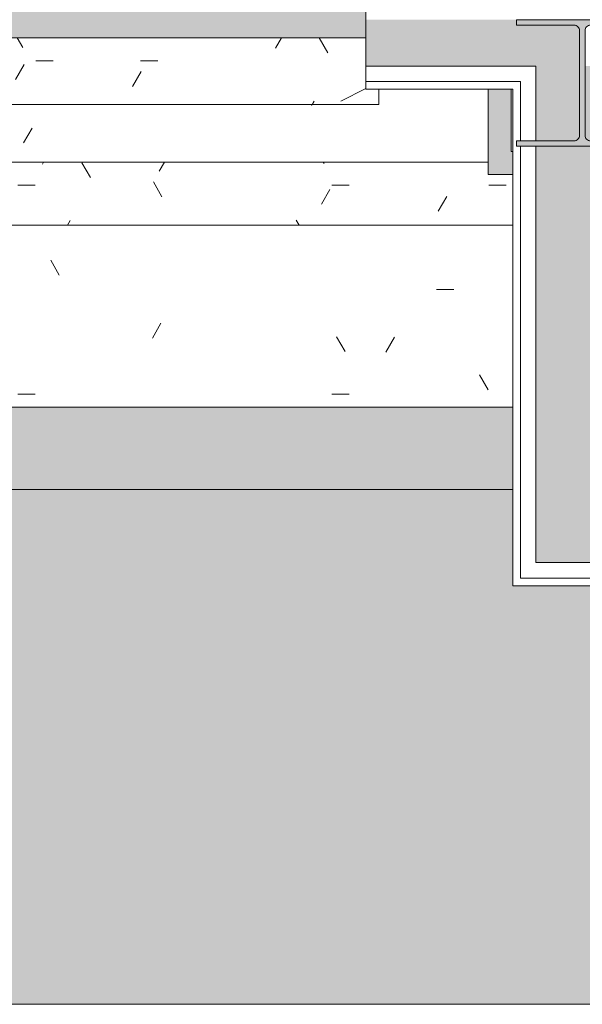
# Model space of a CAD drawing. Header units: millimetres. Extents: x 5980700 to 6194397, y -12939 to 2351883.
# Tile 333 of 587: x 6093159 to 6094251, y -10126 to -8213. Entities that reach past the tile are written whole.
import ezdxf

# ---------------------------------------------------------------- set-up
doc = ezdxf.new("R2010")
doc.units = ezdxf.units.MM
for name, color, linetype, lineweight in [('A-FLOR', 192, 'Continuous', 18), ('A-FLOR-PATT', 8, 'Continuous', 18), ('A-GLAZ', 151, 'Continuous', 9), ('A-GLAZ-SILL', 1, 'Continuous', 9), ('A-WALL', 113, 'Continuous', 18), ('A-WALL-PATT', 111, 'Continuous', 25), ('S-COLS', 52, 'Continuous', 9)]:
    doc.layers.add(name, color=color, linetype=linetype, lineweight=lineweight)
pattern_1 = [(49.99999999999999, (0, 0), (728.73650110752, -63.75582262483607), [76.2, -838.2]), (355, (0, 0), (-140.9716152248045, 764.2276025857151), [60.96, -670.56]), (100.451, (60.728, -5.313), (587.770006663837, 700.4667512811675), [64.76, -712.36]), (46.184, (0, 203.2), (1084.316239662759, -168.1709612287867), [114.3, -1257.3]), (96.636, (90.36, 189.186), (949.6099128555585, 989.7098464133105), [97.14, -1068.54]), (351.184, (0, 203.2), (949.620552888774, 989.7011531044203), [91.44, -1005.84]), (21, (101.6, 152.4), (606.4578690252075, -409.0605652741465), [76.2, -838.2]), (326, (101.6, 152.4), (247.208340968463, 736.752917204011), [60.96, -670.56]), (71.45100000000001, (152.138, 118.312), (853.6682507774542, 327.6854711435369), [64.76, -712.36]), (37.50000000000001, (0, 0), (12.35469342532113, 338.2201185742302), [33.528, -628.904, 33.528, -647.192, -673.1]), (37.50000000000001, (0, 0), (12.35469342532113, 338.2201185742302), [-1343.152, 33.528, -639.572]), (7.499999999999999, (0, 0), (267.2788744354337, 400.7221270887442), [33.528, -354.584, 33.528, -613.664, -256.54]), (7.499999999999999, (0, 0), (267.2788744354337, 400.7221270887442), [-1035.304, 33.528, -223.012]), (327.5, (-226.568, 0), (542.363331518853, -22.91534459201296), [33.528, -220.472, 33.528, -758.952, -1051.56]), (327.5, (-226.568, 0), (542.363331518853, -22.91534459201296), [-1046.48, 33.528, -1018.032]), (317.5, (-328.168, 0), (592.5169587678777, 101.7071067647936), [33.528, -296.672, 33.528, -492.76, -746.76]), (317.5, (-328.168, 0), (592.5169587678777, 101.7071067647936), [-856.488, 33.528, -713.232])]
pattern_2 = [(0, (0, 0), (812.8, 203.2), [33.528, -576.072, 33.528, -576.072, -3251.2]), (0, (0, 0), (812.8, 203.2), [-1219.2, 33.528, -1185.672, 33.528, -576.072, -1422.4]), (0, (0, 0), (812.8, 203.2), [-3048, 33.528, -372.872, 33.528, -982.472]), (120, (304.8, 101.6), (-582.3763620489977, 602.3054481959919), [33.52799999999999, -576.0719999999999, 33.52799999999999, -576.0719999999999, -3251.199999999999]), (120, (304.8, 101.6), (-582.3763620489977, 602.3054481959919), [-1219.2, 33.52799999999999, -1185.672, 33.52799999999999, -576.0719999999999, -1422.4]), (120, (304.8, 101.6), (-582.3763620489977, 602.3054481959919), [-3048, 33.52799999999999, -372.8719999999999, 33.52799999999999, -982.4719999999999]), (240, (406.4, 508), (-230.4236379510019, -805.5054481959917), [33.528, -576.072, 33.528, -576.072, -3251.2]), (240, (406.4, 508), (-230.4236379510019, -805.5054481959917), [-1219.2, 33.528, -1185.672, 33.528, -576.072, -1422.4]), (240, (406.4, 508), (-230.4236379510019, -805.5054481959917), [-3048, 33.528, -372.872, 33.528, -982.472])]

# ---------------------------------------------------------------- blocks, each defined once
blk = doc.blocks.new('_ARQPWR_Pilar perfil I - _TP01-4283042-PLANTA DE CAIMENTO DE PISOS - 1 PAV_')
at = {"layer": 'S-COLS', "lineweight": 5}
blk.add_hatch(color=256, dxfattribs=at).paths.add_polyline_path([(107.5018174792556, -122.999999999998), (127.9999999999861, -122.999999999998), (127.9999999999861, -112.2999999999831), (16.05000000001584, -112.2999999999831), (8.483957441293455, -109.1660425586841), (5.34999999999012, -101.5999999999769), (5.34999999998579, 101.6000000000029), (8.483957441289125, 109.1660425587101), (16.04999999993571, 112.3000000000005), (127.9999999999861, 112.3000000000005), (127.9999999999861, 123.0000000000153), (-128.0000000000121, 122.1136975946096), (-128.0000000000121, 112.3000000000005), (-16.05000000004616, 112.3000000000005), (-8.483957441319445, 109.1660425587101), (-5.350000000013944, 101.6000000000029), (-5.898568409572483, -102.9243612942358), (-9.99818252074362, -109.7932551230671), (-16.05000000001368, -112.2999999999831), (-128.0000000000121, -112.3567314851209), (-127.9963650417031, -122.999999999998), (106.4302653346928, -122.999999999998)])
at = {"layer": 'S-COLS', "color": 90, "lineweight": 5}
for p, q in [((127.9999999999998, 123.0000000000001), (-128.0000000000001, 123.0000000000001)), ((-128.0000000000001, 123.0000000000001), (-128.0000000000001, 112.3000000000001)), ((127.9999999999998, 112.3000000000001), (127.9999999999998, 123.0000000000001)), ((-128.0000000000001, 112.3000000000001), (-16.05000000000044, 112.3000000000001)), ((-5.350000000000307, 101.6000000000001), (-5.350000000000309, -101.5999999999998)), ((5.349999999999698, -101.6), (5.349999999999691, 101.6)), ((16.04999999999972, 112.3000000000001), (127.9999999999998, 112.3000000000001)), ((-16.05000000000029, -112.3), (-128.0000000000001, -112.3)), ((-128.0000000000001, -112.3), (-128.0000000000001, -123)), ((127.9999999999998, -112.3), (16.04999999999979, -112.3)), ((127.9999999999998, -123), (127.9999999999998, -112.3)), ((-128.0000000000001, -123), (127.9999999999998, -123))]:
    blk.add_line(p, q, dxfattribs=at)
for centre, radius, start, end in [((-16.05000000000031, 101.6000000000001), 10.70000000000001, 3.307776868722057e-13, 90.00000000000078), ((16.04999999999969, 101.6000000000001), 10.69999999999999, 90.00000000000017, 180.0000000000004), ((-16.05000000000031, -101.6), 10.7, 270, 7.887775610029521e-13), ((16.04999999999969, -101.6), 10.70000000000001, 180.0000000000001, 270.0000000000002)]:
    blk.add_arc(centre, radius, start, end, dxfattribs=at)
blk = doc.blocks.new('FX-PNC-PILAR-TP3 - FX-PNC-PILAR-TP01-4319920-PLANTA DE CAIMENTO DE PISOS - 1 PAV_')
at = {"layer": 'A-WALL', "color": 250, "lineweight": 5}
for p, q in [((1851.383353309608, -8347.825711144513), (1848.383353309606, -8347.825711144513)), ((1851.383353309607, -8468.84182177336), (1851.383353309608, -8347.825711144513))]:
    blk.add_line(p, q, dxfattribs=at)
at = {"layer": 'A-WALL', "color": 130, "lineweight": 9}
for p, q in [((1848.383353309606, -8347.825711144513), (1848.383353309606, -8468.84182177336)), ((1848.383353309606, -8468.84182177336), (1851.383353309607, -8468.84182177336))]:
    blk.add_line(p, q, dxfattribs=at)
blk = doc.blocks.new('CC_JANELA MAXIM-AR_4 FOLHAS VIDRO - 3_00 x 0_60-4044588-PLANTA DE CAIMENTO DE PISOS - 1 PAV_')
at = {"layer": 'A-GLAZ', "lineweight": 5}
blk.add_hatch(color=251, dxfattribs=at).paths.add_polyline_path([(1500.000000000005, -19.99999999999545), (-1499.999999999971, -19.99999999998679), (-1499.999999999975, -79.99999999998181), (1500.000000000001, -79.99999999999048), (1500.000000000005, -34.36737543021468)])
at = {"layer": 'A-GLAZ', "color": 90, "lineweight": 5}
for p, q in [((-1500.000000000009, -80), (-1500.000000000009, -19.99999999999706)), ((-1500.000000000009, -19.99999999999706), (1499.99999999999, -19.99999999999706))]:
    blk.add_line(p, q, dxfattribs=at)
blk = doc.blocks.new('FP_240-PLANTA DE CAIMENTO DE PISOS - 1 PAV_')
at = {"layer": 'A-GLAZ-SILL', "color": 90, "lineweight": 5}
blk.add_line((1524.999999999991, 109.999999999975), (-1524.999999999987, 109.999999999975), dxfattribs=at)
at = {"layer": 'A-GLAZ-SILL', "lineweight": 5}
for p, q in [((-1399.142120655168, 103.4916647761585), (-1399.010956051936, 103.7594313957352)), ((-1399.010956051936, 103.7594313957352), (-1398.8797914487, 104.0268717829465)), ((-1398.8797914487, 104.0268717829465), (-1398.748626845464, 104.2936601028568)), ((-1398.748626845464, 104.2936601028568), (-1398.617462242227, 104.5594713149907)), ((-1398.617462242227, 104.5594713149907), (-1398.486297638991, 104.8239815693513)), ((-1398.486297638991, 104.8239815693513), (-1398.35513303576, 105.0868686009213)), ((-1398.35513303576, 105.0868686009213), (-1398.223968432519, 105.3478121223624)), ((-1398.223968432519, 105.3478121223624), (-1398.092803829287, 105.6064942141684)), ((-1398.092803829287, 105.6064942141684), (-1397.961639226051, 105.8625997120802)), ((-1397.961639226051, 105.8625997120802), (-1397.830474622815, 106.1158165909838)), ((-1397.830474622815, 106.1158165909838), (-1397.699310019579, 106.365836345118)), ((-1397.699310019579, 106.365836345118), (-1397.568145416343, 106.6123543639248)), ((-1397.568145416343, 106.6123543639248), (-1397.436980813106, 106.855070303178)), ((-1397.436980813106, 106.855070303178), (-1397.305816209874, 107.0936884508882)), ((-1397.305816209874, 107.0936884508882), (-1397.174651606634, 107.3279180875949)), ((-1397.174651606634, 107.3279180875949), (-1397.043487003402, 107.5574738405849)), ((-1397.043487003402, 107.5574738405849), (-1396.912322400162, 107.7820760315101)), ((-1396.912322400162, 107.7820760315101), (-1396.78115779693, 108.0014510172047)), ((-1396.78115779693, 108.0014510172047), (-1396.649993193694, 108.2153315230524)), ((-1396.649993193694, 108.2153315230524), (-1396.518828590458, 108.4234569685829)), ((-1396.518828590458, 108.4234569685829), (-1396.387663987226, 108.6255737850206)), ((-1396.387663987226, 108.6255737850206), (-1396.256499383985, 108.8214357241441)), ((-1396.256499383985, 108.8214357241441), (-1396.125334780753, 109.0108041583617)), ((-1396.125334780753, 109.0108041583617), (-1395.994170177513, 109.1934483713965)), ((-1395.994170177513, 109.1934483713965), (-1395.863005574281, 109.3691458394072)), ((-1395.863005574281, 109.3691458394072), (-1395.731840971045, 109.5376825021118)), ((-1395.731840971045, 109.5376825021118), (-1395.600676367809, 109.6988530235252)), ((-1395.600676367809, 109.6988530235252), (-1395.469511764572, 109.8524610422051)), ((-1395.469511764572, 109.8524610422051), (-1395.338347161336, 109.9983194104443)), ((-1395.338347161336, 109.9983194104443), (-1395.2071825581, 110.1362504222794)), ((-1395.2071825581, 110.1362504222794), (-1395.076017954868, 110.2660860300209)), ((-1395.076017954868, 110.2660860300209), (-1394.944853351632, 110.3876680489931)), ((-1394.944853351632, 110.3876680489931), (-1394.813688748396, 110.5008483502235)), ((-1394.813688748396, 110.5008483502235), (-1394.68252414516, 110.6054890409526)), ((-1394.68252414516, 110.6054890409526), (-1394.551359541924, 110.7014626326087)), ((-1394.551359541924, 110.7014626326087), (-1394.420194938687, 110.7886521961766)), ((-1394.420194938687, 110.7886521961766), (-1394.289030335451, 110.8669515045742)), ((-1394.289030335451, 110.8669515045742), (-1394.15786573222, 110.9362651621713)), ((-1394.15786573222, 110.9362651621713), (-1394.026701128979, 110.9965087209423)), ((-1394.026701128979, 110.9965087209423), (-1393.895536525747, 111.0476087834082)), ((-1393.895536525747, 111.0476087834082), (-1393.764371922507, 111.0895030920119)), ((-1393.764371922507, 111.0895030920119), (-1393.633207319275, 111.122140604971)), ((-1393.633207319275, 111.122140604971), (-1393.502042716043, 111.1454815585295)), ((-1393.502042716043, 111.1454815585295), (-1393.370878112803, 111.1594975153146))]:
    blk.add_line(p, q, dxfattribs=at)
blk = doc.blocks.new('CC_PEITORIL - PEITORIL-V239-PLANTA DE CAIMENTO DE PISOS - 1 PAV_')
at = {"layer": 'A-GLAZ-SILL', "lineweight": 5}
h = blk.add_hatch(dxfattribs=at)
h.set_pattern_fill('FP_256', color=256, style=0, pattern_type=2)
h.set_pattern_definition([(180, (66.385, -8267.826), (-406.4, -101.5999999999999), [33.528, -271.272, 33.528, -271.272, -1625.6]), (180, (66.385, -8267.826), (-406.4, -101.5999999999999), [-609.6, 33.528, -576.072, 33.528, -271.272, -711.2]), (180, (66.385, -8267.826), (-406.4, -101.5999999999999), [-1524, 33.528, -169.672, 33.528, -474.472]), (300.0000000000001, (-86.015, -8318.626), (291.188181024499, -301.1527240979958), [33.528, -271.272, 33.528, -271.272, -1625.6]), (300.0000000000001, (-86.015, -8318.626), (291.188181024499, -301.1527240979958), [-609.6, 33.528, -576.072, 33.528, -271.272, -711.2]), (300.0000000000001, (-86.015, -8318.626), (291.188181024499, -301.1527240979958), [-1524, 33.528, -169.672, 33.528, -474.472]), (59.99999999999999, (-136.815, -8521.826), (115.2118189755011, 402.7527240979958), [33.528, -271.272, 33.528, -271.272, -1625.6]), (59.99999999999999, (-136.815, -8521.826), (115.2118189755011, 402.7527240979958), [-609.6, 33.528, -576.072, 33.528, -271.272, -711.2]), (59.99999999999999, (-136.815, -8521.826), (115.2118189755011, 402.7527240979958), [-1524, 33.528, -169.672, 33.528, -474.472])])
h.paths.add_polyline_path([(-1524.999999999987, 103.4916647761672), (-1524.999999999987, 80.00000000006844), (-1499.999999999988, 80.0000000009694), (-1499.999999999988, -19.99999999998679), (1499.999999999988, -19.99999999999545), (1499.999999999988, 80.00000000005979), (1524.999999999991, 80.15374506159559), (1524.999999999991, 103.4916647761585), (-1309.334146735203, 103.4916647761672)])
h = blk.add_hatch(dxfattribs=at)
h.set_pattern_fill('FP_28', color=256, style=0, pattern_type=2)
h.set_pattern_definition([(36.87, (-568.615, -9855.326), (-4762.494328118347, -3175.008507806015), [793.75, -7143.75]), (26.565, (-1521.115, -9379.076), (1587.501456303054, 1587.499067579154), [1774.879, -1774.879]), (18.435, (-1521.115, -8585.326), (3174.997452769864, 1587.502903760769), [1004.024, -4016.092])])
h.paths.add_polyline_path([(-1524.999999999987, 103.4916647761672), (-1524.999999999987, 80.00000000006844), (-1499.999999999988, 80.0000000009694), (-1499.999999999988, -19.99999999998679), (1499.999999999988, -19.99999999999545), (1499.999999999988, 80.00000000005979), (1524.999999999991, 80.15374506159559), (1524.999999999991, 103.4916647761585), (-1309.334146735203, 103.4916647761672)])
at = {"layer": 'A-GLAZ-SILL', "color": 90, "lineweight": 5}
for p, q in [((-1525.000000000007, 103.4916647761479), (-1525.000000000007, 109.9999999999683)), ((-1525.000000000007, 103.4916647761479), (-1525.000000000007, 80.0000000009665)), ((-1525.000000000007, 80.0000000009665), (-1500.000000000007, 80.0000000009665)), ((-1500.000000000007, 80.0000000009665), (-1500.000000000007, -19.99999999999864))]:
    blk.add_line(p, q, dxfattribs=at)
at = {"layer": 'A-GLAZ', "color": 90, "lineweight": 5}
blk.add_blockref('FP_240-PLANTA DE CAIMENTO DE PISOS - 1 PAV_', (0, 0), dxfattribs=at)
blk = doc.blocks.new('Paredes 1 - Paredes 1-4516486-PLANTA DE CAIMENTO DE PISOS - 1 PAV_')
at = {"layer": 'A-WALL-PATT', "lineweight": 5}
h = blk.add_hatch(dxfattribs=at)
h.set_pattern_fill('FP_257', color=71, style=0, pattern_type=2)
h.set_pattern_definition([(0, (2e-05, -3e-05), (406.4, 101.6), [33.528, -271.272, 33.528, -271.272, -1625.6]), (0, (2e-05, -3e-05), (406.4, 101.6), [-609.6, 33.528, -576.072, 33.528, -271.272, -711.2]), (0, (2e-05, -3e-05), (406.4, 101.6), [-1524, 33.528, -169.672, 33.528, -474.472]), (120, (152.4, 50.8), (-291.1881810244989, 301.1527240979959), [33.52799999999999, -271.2719999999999, 33.52799999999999, -271.2719999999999, -1625.6]), (120, (152.4, 50.8), (-291.1881810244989, 301.1527240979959), [-609.5999999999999, 33.52799999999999, -576.0719999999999, 33.52799999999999, -271.2719999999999, -711.1999999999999]), (120, (152.4, 50.8), (-291.1881810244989, 301.1527240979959), [-1524, 33.52799999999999, -169.672, 33.52799999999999, -474.4719999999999]), (240, (203.2, 254), (-115.2118189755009, -402.7527240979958), [33.528, -271.272, 33.528, -271.272, -1625.6]), (240, (203.2, 254), (-115.2118189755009, -402.7527240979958), [-609.6, 33.528, -576.072, 33.528, -271.272, -711.2]), (240, (203.2, 254), (-115.2118189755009, -402.7527240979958), [-1524, 33.528, -169.672, 33.528, -474.472])])
h.paths.add_polyline_path([(-1568.633876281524, -8612.326500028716), (1851.383353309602, -8612.326500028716), (1851.383353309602, -8513.84182177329), (1803.383353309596, -8513.84182177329), (1803.383353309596, -8489.810389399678), (-4095.616646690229, -8489.810389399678), (-4095.616646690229, -8513.841821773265), (-4143.61664669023, -8513.841821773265), (-4143.61664669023, -8612.326500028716), (-1577.85140824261, -8612.326500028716)])
at = {"layer": 'A-WALL', "color": 250, "lineweight": 5}
for p, q in [((-4095.616646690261, -8489.810389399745), (1803.383353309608, -8489.810389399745)), ((-4143.616646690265, -8612.326500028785), (1851.383353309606, -8612.326500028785))]:
    blk.add_line(p, q, dxfattribs=at)
blk = doc.blocks.new('BE-PMSa-MOD-ARQ-CONEXAODOFUTURO-EX-000-R_rvt-2-PLANTA DE CAIMENTO DE PISOS - 1 PAV_')
at = {"layer": 'A-FLOR-PATT', "lineweight": 5}
h = blk.add_hatch(dxfattribs=at)
h.set_pattern_fill('FP_2', color=135, style=0, pattern_type=2)
h.set_pattern_definition(pattern_2)
h.paths.add_polyline_path([(-15966.85299915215, 4711.136803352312), (-15966.79158577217, 4712.906868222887), (-15965.57572207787, 4712.3617231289)])
h.paths.add_polyline_path([(3731.201831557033, -10125.84100563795), (14705.38782324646, -10125.84100563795), (14705.38782324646, -9779.8857164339), (14699.38782324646, -9779.8857164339), (14699.38782324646, -9763.237570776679), (14681.68558745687, -9763.757413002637), (14670.96395493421, -9768.482704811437), (14665.88782324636, -9782.570563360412), (14665.88782324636, -9856.278958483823), (14670.73620676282, -9865.068167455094), (14677.45883342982, -9868.493127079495), (14678.38782324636, -9869.242380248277), (14678.38782324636, -9881.040871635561), (14674.14369136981, -9882.10035906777), (14663.09686027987, -9878.012306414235), (14654.32815878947, -9868.57707781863), (14652.0250349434, -9859.981702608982), (14651.89263271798, -9855.737570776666), (14650.88782324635, -9855.737570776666), (14651.89263271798, -9780.737570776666), (14653.73085252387, -9770.127241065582), (14656.87805812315, -9762.851510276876), (14667.13782324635, -9752.591745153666), (14683.38782324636, -9748.237570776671), (14699.38782324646, -9748.237570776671), (14699.38782324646, -9731.58942511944), (14705.38782324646, -9731.58942511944), (14705.38782324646, -9705.737570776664), (14755.38782324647, -9705.737570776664), (14755.38782324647, -9754.737570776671), (14795.38782324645, -9754.737570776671), (14796.02424042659, -9756.737570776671), (14812.38782324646, -9756.737570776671), (14811.36426821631, -9815.737570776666), (14810.34779546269, -9815.737570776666), (14811.47778338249, -9818.1719714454), (14811.43015556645, -9819.291362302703), (14811.44856252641, -9820.918341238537), (14827.38782324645, -9827.197475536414), (14827.38782324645, -10125.84100563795), (21231.38515489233, -10125.84100563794), (21231.38515489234, 5919.158994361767), (12003.88515489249, 5918.472013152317), (12003.8851548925, 5447.158205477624), (12268.88333741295, 5447.158205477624), (12268.88333741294, 4674.158994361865), (15653.88333741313, 4674.158994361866), (15653.88333741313, 5447.158205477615), (15923.88333741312, 5447.158205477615), (15923.88333741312, 4674.158994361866), (19560.40988707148, 4674.158994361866), (19559.83290347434, 4677.196584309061), (19558.62046790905, 4677.180784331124), (19558.93691090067, 4681.184361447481), (19560.40988707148, 4681.202554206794), (19559.83416624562, 4682.57353656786), (19558.03876213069, 4682.57353656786), (19558.93691090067, 4695.251249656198), (19588.00988707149, 4695.197383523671), (19586.88286324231, 4682.548897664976), (19585.40988707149, 4682.548897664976), (19585.98560789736, 4681.195050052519), (19587.19930623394, 4681.15368493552), (19586.88286324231, 4677.184908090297), (19585.41064974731, 4677.065937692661), (19585.98560789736, 4674.158994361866), (19999.38682609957, 4674.158994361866), (19999.38682609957, 5447.158205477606), (20269.38682609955, 5447.158205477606), (20269.38682609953, 4280.731645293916), (20299.38682609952, 4280.731645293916), (20298.51487451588, 1530.731645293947), (20269.38682609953, 1530.731645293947), (20269.38682609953, 1143.558994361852), (20299.38682609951, 1143.558994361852), (20298.51487451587, -1606.441005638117), (20269.38682609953, -1606.441005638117), (20269.38682609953, -2040.191005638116), (20299.38682609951, -2040.191005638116), (20298.51487451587, -4790.191005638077), (20269.38682609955, -4790.191005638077), (20269.38682609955, -5273.941005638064), (20299.38682609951, -5273.941005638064), (20298.51487451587, -8023.941005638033), (20269.38682609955, -8023.941005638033), (20269.38682609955, -9308.841005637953), (19999.38682609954, -9308.841005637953), (19999.38682609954, -8513.84179452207), (19913.3833374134, -8513.84179452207), (19913.3833374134, -8347.825683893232), (19635.38599049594, -8347.979428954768), (19635.38599049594, -8377.825683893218), (16285.38599049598, -8376.953732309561), (16285.38599049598, -8347.825683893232), (15971.88333741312, -8347.979428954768), (15971.88333741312, -8513.841794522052), (15921.38515489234, -8513.841794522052), (15921.38515489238, -9312.594001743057), (15651.38515489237, -9312.594001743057), (15651.38515489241, -8513.841794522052), (15603.38515489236, -8513.841794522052), (15603.38515489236, -8377.825683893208), (12316.88333741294, -8377.825683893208), (12316.88333741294, -8513.841794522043), (12293.88333741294, -8513.841794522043), (12293.88333741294, -9312.594001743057), (11998.88333741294, -9312.594001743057), (11998.88333741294, -8513.841794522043), (11950.88333741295, -8513.841794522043), (11950.88333741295, -8347.825683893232), (11867.63333741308, -8347.979428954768), (11867.63333741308, -8377.82568389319), (8517.633337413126, -8376.953732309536), (8517.633337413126, -8347.825683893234), (8434.383337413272, -8347.97942895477), (8434.383337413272, -8513.841794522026), (8386.383337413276, -8513.841794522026), (8386.383337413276, -9312.594001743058), (8116.383337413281, -9312.594001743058), (8116.383337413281, -9125.841005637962), (2121.38333741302, -9125.841005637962), (2121.38333741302, -9312.594001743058), (1851.383337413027, -9312.594001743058), (1851.383337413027, -9125.841005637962), (-4143.616662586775, -9125.841005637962), (-4143.616662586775, -9312.594001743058), (-4413.616662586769, -9312.594001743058), (-4413.616662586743, -8513.841794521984), (-4461.61666258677, -8513.841794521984), (-4461.61666258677, -8347.825683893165), (-4547.366662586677, -8347.97942895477), (-4547.366662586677, -8377.82568389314), (-7897.366662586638, -8376.953732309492), (-7897.366662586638, -8347.825683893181), (-7983.116662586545, -8347.97942895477), (-7983.116662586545, -8513.841794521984), (-8031.114845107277, -8513.841794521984), (-8031.11484510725, -9308.841005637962), (-8301.11484510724, -9308.841005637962), (-8301.114845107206, -8513.841794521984), (-8349.116662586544, -8513.841794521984), (-8349.116662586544, -8347.825683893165), (-8354.864845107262, -8347.97942895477), (-8354.864845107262, -8377.825683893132), (-11704.86484510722, -8376.953732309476), (-11705.67059857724, -8347.825683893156), (-11710.61666258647, -8347.97942895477), (-11710.61666258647, -8513.841794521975), (-11758.61484510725, -8513.841794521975), (-11758.61484510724, -9308.841005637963), (-12028.61484510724, -9308.841005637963), (-12028.61484510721, -8513.841794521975), (-12076.61666258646, -8513.841794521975), (-12076.61666258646, -8347.82568389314), (-12498.61666258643, -8347.97942895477), (-12498.61666258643, -8377.825683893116), (-15848.61666258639, -8376.953732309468), (-15848.61666258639, -8347.82568389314), (-16270.61666258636, -8347.97942895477), (-16270.61666258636, -8513.841794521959), (-16356.61588608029, -8513.841794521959), (-16356.61588608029, -9308.841005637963), (-16626.61588608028, -9308.841005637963), (-16626.62225526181, -7987.079408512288), (-16656.61588608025, -7987.079408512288), (-16655.7439344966, -5237.07940851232), (-16626.62225526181, -5237.07940851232), (-16626.62225526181, -4803.34100563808), (-16656.61588608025, -4803.34100563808), (-16655.7439344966, -2053.341005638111), (-16626.62225526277, -2053.341005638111), (-16626.62225526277, -1620.841794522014), (-16656.61588608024, -1620.841794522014), (-16655.74393449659, 1129.158205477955), (-16626.62225526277, 1129.158205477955), (-16626.62225526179, 1534.1582054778), (-16656.61588608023, 1534.1582054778), (-16655.75030367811, 4291.658994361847), (-16626.62225526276, 4291.658994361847), (-16626.61588608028, 5479.158994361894), (-16356.61588608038, 5479.158994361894), (-16356.61588608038, 4674.158994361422), (-15971.4658517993, 4674.158994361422), (-15969.32193463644, 4707.054996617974), (-15967.78963012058, 4710.307043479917), (-15962.27373900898, 4714.058684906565), (-15960.94760521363, 4714.652107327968), (-15959.84645306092, 4714.71907505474), (-15959.84645306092, 4715.8252811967), (-15957.766248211, 4715.335026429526), (-15956.67909179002, 4714.508980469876), (-15954.53101014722, 4715.146843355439), (-15948.69801778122, 4712.361723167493), (-15947.69218614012, 4710.313634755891), (-15946.34526303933, 4708.984911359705), (-15944.33196142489, 4698.966261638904), (-15943.76299404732, 4697.905132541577), (-15944.00738434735, 4674.158994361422), (-12028.61666258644, 4674.158994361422), (-12028.6166625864, 5447.158205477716), (-11733.61666258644, 5446.941285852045), (-11733.61666258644, 4674.158994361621), (-8301.114845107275, 4674.158994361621), (-8301.114845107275, 5447.158205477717), (-8031.114845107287, 5447.158205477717), (-8031.114845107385, 5919.158994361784), (-17588.61484510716, 5919.158994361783), (-17588.61484510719, -10125.84100563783), (1375.719287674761, -10125.84100563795)])
h.paths.add_polyline_path([(14665.67045985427, -9780.737570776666), (14665.63226694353, -9779.779781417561), (14665.63226694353, -9780.737570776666)])
h.paths.add_polyline_path([(-16089.65907882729, -8758.105317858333), (-16115.54098333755, -8754.697900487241), (-16139.6590788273, -8744.707858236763), (-16160.36975694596, -8728.81599597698), (-16176.26161920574, -8708.105317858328), (-16186.2516614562, -8683.987222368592), (-16189.65907882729, -8658.105317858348), (-16186.2516614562, -8632.223413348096), (-16176.26161920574, -8608.105317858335), (-16160.36975694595, -8587.394639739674), (-16139.65907882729, -8571.502777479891), (-16115.54098333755, -8561.512735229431), (-16089.65907882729, -8558.105317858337), (-16063.77717431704, -8561.512735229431), (-16039.65907882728, -8571.5027774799), (-16018.94840070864, -8587.394639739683), (-16003.05653844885, -8608.105317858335), (-15993.06649619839, -8632.22341334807), (-15989.6590788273, -8658.105317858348), (-15993.06649619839, -8683.987222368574), (-16003.05653844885, -8708.105317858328), (-16021.19134126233, -8730.537064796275), (-16039.65907882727, -8744.707858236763), (-16063.77717431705, -8754.697900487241)])
h.paths.add_polyline_path([(19732.71217533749, -8754.66845021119), (19706.83027082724, -8751.260990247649), (19682.71217533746, -8741.270823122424), (19660.00862136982, -8722.781563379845), (19646.10963495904, -8704.667825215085), (19636.1195927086, -8680.549428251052), (19632.71217533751, -8648.66439434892), (19632.71217533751, -8622.782813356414), (19636.1195927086, -8596.9012323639), (19646.10963495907, -8572.783438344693), (19662.00149721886, -8552.073019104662), (19682.71217533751, -8536.181355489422), (19706.83027082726, -8526.191438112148), (19732.7121753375, -8522.784063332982), (19758.59407984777, -8526.191438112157), (19782.71217533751, -8536.181355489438), (19803.42285345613, -8552.073019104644), (19819.31471571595, -8572.783438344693), (19829.30475796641, -8596.901232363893), (19832.7121753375, -8628.390346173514), (19832.7121753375, -8654.667200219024), (19827.88084468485, -8683.987101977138), (19816.67739151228, -8708.104895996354), (19803.42285345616, -8725.378762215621), (19782.71217533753, -8741.270823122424), (19758.59407984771, -8751.260990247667)])
h.paths.add_polyline_path([(15648.38515489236, -8468.841794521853), (15650.88333741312, -8468.841794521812), (15650.88333741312, -8347.825683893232), (15648.38515489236, -8347.979428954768)])
h.paths.add_polyline_path([(19588.84766320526, 4677.140991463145), (19587.19930623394, 4677.180784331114), (19588.17837096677, 4681.15368493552)])
h.paths.add_polyline_path([(19556.97211093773, 4677.140991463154), (19558.32440709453, 4678.382155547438), (19558.03965555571, 4677.166762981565), (19557.10244703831, 4677.144137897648)])
h.paths.add_polyline_path([(19572.90988707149, 4728.142336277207), (19572.90988707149, 4726.742336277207), (19573.4626323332, 4727.745209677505)])
h.paths.add_polyline_path([(19575.73176932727, 4695.639950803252), (19572.5677829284, 4696.432937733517), (19568.91630770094, 4696.431447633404), (19559.3482884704, 4696.333664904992), (19559.34828847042, 4718.022372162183), (19562.4254587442, 4722.467653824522), (19569.27606767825, 4726.263934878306), (19567.2700120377, 4727.14852244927), (19574.67880208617, 4727.830632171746), (19576.14512513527, 4726.470898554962), (19576.81805465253, 4726.227816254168), (19583.58719946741, 4722.319648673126), (19587.49536704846, 4715.550503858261), (19587.49536704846, 4707.734168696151), (19586.28070679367, 4704.092336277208), (19585.91122027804, 4696.34719023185), (19576.14512513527, 4695.960088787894)])
h.paths.add_polyline_path([(-15957.766248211, 4718.652107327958), (-15954.53101014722, 4716.980669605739), (-15955.18379838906, 4716.796714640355)])
h.paths.add_polyline_path([(-15960.34869803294, 4716.796714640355), (-15961.00148627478, 4718.082019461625), (-15959.74034676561, 4717.233792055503), (-15960.09391064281, 4716.979769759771)])
h.paths.add_polyline_path([(19732.71217533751, 4730.240264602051), (19706.83027082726, 4733.647681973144), (19682.7121753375, 4743.637724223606), (19662.00149721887, 4759.529586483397), (19646.10963495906, 4780.240264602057), (19636.1195927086, 4804.358360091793), (19632.71217533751, 4830.240264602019), (19636.1195927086, 4856.122169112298), (19646.10963495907, 4880.24026460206), (19662.00149721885, 4900.950942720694), (19682.7121753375, 4916.842804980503), (19706.83027082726, 4926.832847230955), (19732.71217533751, 4930.240264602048), (19758.59407984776, 4926.832847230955), (19782.71217533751, 4916.842804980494), (19803.42285345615, 4900.950942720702), (19819.31471571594, 4880.24026460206), (19829.30475796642, 4856.122169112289), (19832.7121753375, 4830.240264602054), (19829.30475796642, 4804.358360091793), (19819.31471571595, 4780.24026460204), (19803.42285345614, 4759.529586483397), (19782.71217533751, 4743.637724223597), (19758.59407984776, 4733.647681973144)])
h.paths.add_polyline_path([(-16089.65907882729, 4736.408178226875), (-16115.54098333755, 4739.815595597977), (-16139.65907882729, 4749.80563784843), (-16160.36975694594, 4765.697500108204), (-16176.26161920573, 4786.408178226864), (-16186.2516614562, 4810.526273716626), (-16189.65907882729, 4836.408178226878), (-16186.2516614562, 4862.29008273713), (-16176.26161920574, 4886.408178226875), (-16160.36975694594, 4907.118856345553), (-16139.65907882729, 4923.010718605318), (-16115.54098333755, 4933.000760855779), (-16089.65907882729, 4936.408178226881), (-16063.77717431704, 4933.000760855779), (-16039.65907882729, 4923.01071860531), (-16018.9484007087, 4907.118856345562), (-16003.05653844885, 4886.408178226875), (-15993.06649619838, 4862.29008273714), (-15989.6590788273, 4836.408178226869), (-15993.06649619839, 4810.526273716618), (-16003.05653844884, 4786.408178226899), (-16018.94840070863, 4765.69750010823), (-16039.65907882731, 4749.80563784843), (-16063.77717431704, 4739.815595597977)])
h = blk.add_hatch(dxfattribs=at)
h.set_pattern_fill('FP_2', color=71, style=0, pattern_type=2)
h.set_pattern_definition(pattern_2)
h.paths.add_polyline_path([(-4143.616662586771, -8965.84100563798), (1851.383337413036, -8965.84100563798), (1851.383337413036, -8612.326472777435), (-4143.616662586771, -8612.326472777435), (-4143.616662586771, -8730.537064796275)])
h.paths.add_polyline_path([(7264.425647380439, -8965.841005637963), (8116.383337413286, -8965.841005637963), (8116.383337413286, -8526.11989096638), (2121.38333741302, -8526.11989096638), (2121.38333741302, -8965.841005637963), (6331.183046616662, -8965.841005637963)])
h.paths.add_polyline_path([(-4095.616662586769, -8489.810362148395), (1803.383337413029, -8489.810362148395), (1803.383337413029, -8347.825683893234), (1591.385140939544, -8347.97942895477), (1591.385140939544, -8377.825683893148), (-1458.61485906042, -8376.953732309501), (-1458.61485906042, -8347.825683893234), (-1891.114845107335, -8347.97942895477), (-1891.114845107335, -8377.825683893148), (-4041.114845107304, -8376.953732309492), (-4041.114845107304, -8347.825683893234), (-4095.616662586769, -8347.97942895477), (-4095.616662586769, -8468.841794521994)])
at = {"layer": 'A-WALL', "lineweight": 5}
for points in [[(1803.383337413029, -8468.84179452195), (1848.383337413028, -8468.841794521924), (1848.383337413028, -8347.825683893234), (1803.383337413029, -8347.97942895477), (1803.383337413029, -8448.141794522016)], [(1845.805567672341, -8513.84179452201), (1851.383337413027, -8513.84179452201), (1851.383337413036, -8468.841794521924), (1803.383337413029, -8468.84179452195), (1803.383337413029, -8513.84179452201)], [(-3335.245800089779, -9125.841005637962), (1851.383337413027, -9125.841005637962), (1851.383337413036, -8965.84100563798), (-4143.616662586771, -8965.84100563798), (-4143.616662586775, -9125.841005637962)]]:
    blk.add_hatch(color=9, dxfattribs=at).paths.add_polyline_path(points)
at = {"layer": 'A-WALL-PATT', "lineweight": 5}
h = blk.add_hatch(color=57, dxfattribs=at)
h.paths.add_polyline_path([(1964.58992364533, -8302.825683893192), (1981.033337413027, -8302.825683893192), (1981.033337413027, -8234.241794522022), (1977.89937997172, -8226.675751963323), (1970.333337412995, -8223.541794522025), (1858.38333741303, -8223.541794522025), (1858.38333741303, -8212.841794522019), (1566.385140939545, -8212.825683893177), (1566.385140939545, -8302.825683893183), (1956.383353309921, -8302.825683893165)])
h.paths.add_polyline_path([(-1601.114845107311, -8302.825683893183), (-1433.614859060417, -8302.825683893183), (-1433.614859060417, -8212.825683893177), (-1601.11484510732, -8212.825683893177), (-1601.114845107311, -8300.325711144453)])
h = blk.add_hatch(color=57, dxfattribs=at)
h.paths.add_polyline_path([(1896.383337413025, -9267.59400174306), (2076.383337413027, -9267.59400174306), (2076.383337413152, -8458.841794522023), (1896.383337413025, -8458.841794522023), (1896.383337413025, -9125.841005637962)])
h.paths.add_polyline_path([(1916.015346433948, -8448.141794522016), (1970.333337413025, -8448.141794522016), (1977.89937997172, -8445.007837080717), (1981.033337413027, -8437.44179452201), (1981.033337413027, -8302.825683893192), (1896.383337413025, -8302.825683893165), (1896.383337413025, -8448.141794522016)])
h.paths.add_polyline_path([(2002.433337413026, -8448.141794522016), (2076.383337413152, -8448.141794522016), (2076.383337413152, -8302.825683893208), (1991.733337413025, -8302.825683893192), (1992.382401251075, -8439.00877324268), (1994.867294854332, -8445.007837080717)])
h = blk.add_hatch(dxfattribs=at)
h.set_pattern_fill('FP_9', color=135, style=0, pattern_type=2)
h.set_pattern_definition(pattern_1)
h.paths.add_polyline_path([(1591.385140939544, -8347.825683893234), (1866.383337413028, -8347.825683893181), (1866.383337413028, -8332.825683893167), (1566.385140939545, -8332.825683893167), (1566.385140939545, -8347.825683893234)])
h.paths.add_polyline_path([(-1568.633892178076, -8347.825683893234), (-1433.614859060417, -8347.825683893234), (-1433.614859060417, -8332.825683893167), (-1601.114845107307, -8332.825683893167), (-1601.114845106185, -8347.825683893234)])
h = blk.add_hatch(dxfattribs=at)
h.set_pattern_fill('FP_9', color=135, style=0, pattern_type=2)
h.set_pattern_definition(pattern_1)
h.paths.add_polyline_path([(1896.383337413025, -9312.594001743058), (2121.38333741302, -9312.594001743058), (2121.38333741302, -8347.8256838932), (2106.383337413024, -8347.97942895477), (2106.383337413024, -8448.141794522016), (2114.383337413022, -8448.141794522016), (2114.383337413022, -8458.841794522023), (2106.383337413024, -8458.841794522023), (2106.383337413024, -9297.594001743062), (1866.383337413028, -9297.594001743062), (1866.383337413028, -9312.594001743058)])
at = {"layer": 'A-FLOR', "color": 250, "lineweight": 5}
blk.add_line((-17588.61484510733, -10125.84100563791), (14705.38782324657, -10125.84100563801), dxfattribs=at)
at = {"layer": 'A-WALL', "color": 90, "lineweight": 5}
for p, q in [((1896.383337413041, -8302.82568389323), (1566.385140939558, -8302.825683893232)), ((1896.383337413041, -8332.825683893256), (1896.383337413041, -8302.825683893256)), ((1866.383337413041, -8332.82568389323), (1566.385140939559, -8332.825683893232)), ((1866.383337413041, -8347.825683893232), (1866.383337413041, -8332.825683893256)), ((1896.383337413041, -8347.825683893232), (1896.383337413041, -8332.825683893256)), ((1851.383337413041, -8347.825683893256), (1851.383337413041, -8468.841794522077)), ((1866.383337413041, -8448.141794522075), (1866.383337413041, -8347.825683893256)), ((1896.383337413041, -8448.141794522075), (1896.383337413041, -8347.825683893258)), ((1866.38333741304, -9297.59400174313), (1866.383337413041, -8458.841794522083)), ((1896.38333741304, -9267.59400174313), (1896.383337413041, -8458.841794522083)), ((2076.383337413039, -9267.59400174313), (1896.38333741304, -9267.59400174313)), ((1896.38333741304, -9297.59400174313), (1866.38333741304, -9297.59400174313)), ((1896.38333741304, -9297.59400174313), (2076.383337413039, -9297.59400174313))]:
    blk.add_line(p, q, dxfattribs=at)
at = {"layer": 'A-WALL', "color": 130, "lineweight": 9}
for p, q in [((1591.385140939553, -8347.825683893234), (1848.383337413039, -8347.825683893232)), ((1851.383337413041, -8468.841794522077), (1851.38333741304, -9312.59400174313)), ((1851.38333741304, -9312.59400174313), (1866.38333741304, -9312.59400174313)), ((1866.38333741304, -9312.59400174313), (2106.383337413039, -9312.59400174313))]:
    blk.add_line(p, q, dxfattribs=at)
at = {"layer": 'A-WALL', "color": 250, "lineweight": 5}
for p, q in [((1803.383337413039, -8468.841794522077), (1803.38333741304, -8347.825683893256)), ((1848.38333741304, -8347.825683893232), (1851.383337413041, -8347.825683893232)), ((1803.383337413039, -8468.841794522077), (1803.383337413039, -8513.841794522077)), ((1851.383337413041, -8513.841794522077), (1803.383337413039, -8513.841794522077)), ((-4143.616662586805, -8965.84100563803), (1851.38333741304, -8965.84100563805)), ((1851.38333741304, -9125.84100563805), (-4143.616662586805, -9125.84100563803))]:
    blk.add_line(p, q, dxfattribs=at)
at = {"layer": 'A-GLAZ', "color": 250, "lineweight": 5, "rotation": 180}
for name, p in [('CC_JANELA MAXIM-AR_4 FOLHAS VIDRO - 3_00 x 0_60-4044588-PLANTA DE CAIMENTO DE PISOS - 1 PAV_', (66.38514093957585, -8267.825683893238)), ('CC_PEITORIL - PEITORIL-V239-PLANTA DE CAIMENTO DE PISOS - 1 PAV_', (66.38514093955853, -8267.825683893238))]:
    blk.add_blockref(name, p, dxfattribs=at)
at = {"layer": 'A-WALL', "color": 250, "lineweight": 5}
for name in ['FX-PNC-PILAR-TP3 - FX-PNC-PILAR-TP01-4319920-PLANTA DE CAIMENTO DE PISOS - 1 PAV_', 'Paredes 1 - Paredes 1-4516486-PLANTA DE CAIMENTO DE PISOS - 1 PAV_']:
    blk.add_blockref(name, (-1.589655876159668e-05, 2.72512435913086e-05), dxfattribs=at)
at = {"layer": 'S-COLS', "color": 250, "lineweight": 5}
blk.add_blockref('_ARQPWR_Pilar perfil I - _TP01-4283042-PLANTA DE CAIMENTO DE PISOS - 1 PAV_', (1986.383337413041, -8335.841794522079), dxfattribs=at)

msp = doc.modelspace()

# ---------------------------------------------------------------- block references
at = {"color": 50, "lineweight": 5}
msp.add_blockref('BE-PMSa-MOD-ARQ-CONEXAODOFUTURO-EX-000-R_rvt-2-PLANTA DE CAIMENTO DE PISOS - 1 PAV_', (6092264.959189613, 0), dxfattribs=at)

doc.saveas('drawing.dxf')
